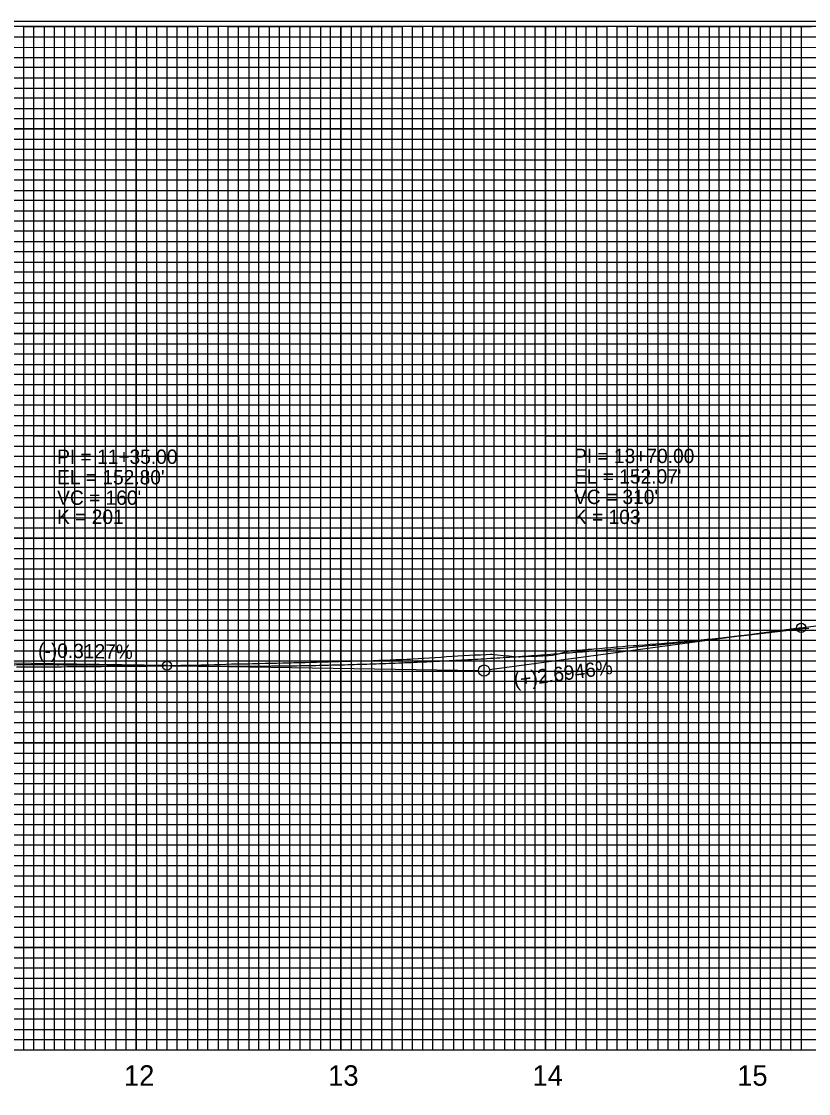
# Model space of a CAD drawing. Extents: x 573468 to 580768, y -57414 to -51768.
# Drawn here: x 579039 to 579424, y -53560 to -53036 of the extents above; entities that cross this region are included whole.
import ezdxf

# ---------------------------------------------------------------- set-up
doc = ezdxf.new("R2010")
doc.units = 0
for name, color, linetype in [('Exist Vertical Profile Ground Line', 7, 'Continuous'), ('Exist Vertical Profile Horizontal Axis Label Major', 7, 'Continuous'), ('Prop Grid Mask', 7, 'Continuous'), ('Prop Vertical Profile Curve Label', 7, 'Continuous'), ('Prop Vertical Profile Grade', 7, 'Continuous'), ('Prop Vertical Profile Grade Label', 7, 'Continuous'), ('Prop VPI Label', 7, 'Continuous'), ('Sheet DOT Grid CELL', 7, 'Continuous'), ('Sheet Layout Profile Border Port 1', 7, 'Continuous'), ('Sheet Plot Border Inside CELL', 7, 'Continuous'), ('Sheet Profile CELL', 7, 'Continuous'), ('Sheet Profile Grid Major CELL', 7, 'Continuous'), ('Sheet Profile Grid Middle CELL', 7, 'Continuous'), ('Sheet Profile Grid Minor CELL', 7, 'Continuous')]:
    doc.layers.add(name, color=color, linetype=linetype)

msp = doc.modelspace()

# ---------------------------------------------------------------- linework, layer by layer
at = {"layer": 'Exist Vertical Profile Ground Line'}
for points in [[(579390.71, -53336.13), (579393.48, -53335.83), (579396.24, -53335.53), (579398.5, -53335.29), (579399.01, -53335.23), (579401.77, -53334.9), (579404.17, -53334.61), (579404.54, -53334.57), (579407.3, -53334.25), (579410.07, -53333.94), (579412.83, -53333.62), (579415.6, -53333.31), (579418.37, -53333.01), (579421.13, -53332.7), (579423.9, -53332.4)], [(579166.79, -53349.44), (579169.48, -53349.38), (579170.9, -53349.35), (579172.25, -53349.32), (579175.01, -53349.26), (579177.78, -53349.21), (579180.54, -53349.16), (579183.31, -53349.1), (579186.07, -53348.99), (579188.84, -53348.89), (579189.19, -53348.88), (579191.6, -53348.79), (579194.37, -53348.7), (579197.13, -53348.61), (579199.9, -53348.52), (579202.67, -53348.43), (579203.3, -53348.41), (579205.43, -53348.4), (579208.2, -53348.38), (579208.87, -53348.38), (579210.96, -53348.29), (579213.73, -53348.17), (579216.49, -53348.06), (579219.26, -53347.95), (579222.02, -53347.84), (579224.79, -53347.73), (579225.53, -53347.71), (579227.55, -53347.61), (579229.26, -53347.54), (579230.32, -53347.47), (579233.08, -53347.3), (579235.85, -53347.13), (579238.62, -53346.96), (579241.46, -53346.79), (579244.15, -53346.58), (579245.76, -53346.46), (579246.91, -53346.38), (579249.68, -53346.19), (579252.44, -53346.01), (579255.21, -53345.83), (579258.12, -53345.63), (579260.74, -53345.47), (579261.16, -53345.45), (579263.17, -53345.46), (579263.5, -53345.44), (579266.27, -53345.29), (579268.25, -53345.17), (579269.03, -53345.25), (579271.8, -53345.52), (579274.57, -53345.79), (579277.33, -53346.06), (579280.1, -53346.33), (579282.08, -53346.53), (579282.86, -53346.49), (579285.63, -53346.35), (579288.39, -53346.21), (579291.16, -53346.07), (579293.92, -53345.93), (579296.69, -53345.8), (579298.62, -53345.7), (579299.45, -53345.49), (579302.22, -53344.77), (579304.98, -53344.06), (579307.78, -53343.34), (579308.65, -53343.3), (579310.64, -53343.21), (579313.28, -53343), (579316.05, -53342.79), (579317.94, -53342.65), (579318.81, -53342.57), (579321.58, -53342.33), (579324.34, -53342.08), (579327.11, -53341.84), (579329.87, -53341.61), (579332.93, -53341.35), (579335.4, -53341.17), (579338.17, -53340.98), (579339.68, -53340.87), (579340.93, -53340.77), (579343.7, -53340.54), (579346.47, -53340.32), (579349.23, -53340.1), (579352, -53339.88), (579354.76, -53339.66), (579355.21, -53339.63), (579357.53, -53339.43), (579359.1, -53339.3), (579360.29, -53339.19), (579363.06, -53338.93), (579365.82, -53338.68), (579368.59, -53338.42), (579371.35, -53338.17), (579374.12, -53337.92), (579375.78, -53337.77), (579376.88, -53337.65), (579379.65, -53337.34), (579381.63, -53337.12), (579382.42, -53337.03), (579385.18, -53336.73), (579387.95, -53336.43), (579390.71, -53336.13)], [(579036.74, -53351.36), (579039.51, -53351.4), (579042.27, -53351.44), (579045.04, -53351.42), (579047.15, -53351.41), (579047.8, -53351.4), (579050.57, -53351.37), (579053.33, -53351.33), (579056.1, -53351.3), (579058.86, -53351.28), (579061.63, -53351.25), (579064.4, -53351.22), (579067.16, -53351.2), (579067.7, -53351.2), (579069.93, -53351.19), (579071.51, -53351.18), (579072.69, -53351.17), (579075.46, -53351.15), (579078.22, -53351.13), (579080.99, -53351.11), (579083.75, -53351.09), (579086.52, -53351.08), (579089.28, -53351.06), (579089.71, -53351.06), (579092.05, -53351.06), (579094.42, -53351.05), (579094.81, -53351.04), (579095.93, -53351.01), (579097.58, -53351), (579100.4, -53350.97), (579103.11, -53350.91), (579105.88, -53350.85), (579108.64, -53350.79), (579111.41, -53350.73), (579114.17, -53350.67), (579116.94, -53350.62), (579119.7, -53350.57), (579122.09, -53350.53), (579122.47, -53350.52), (579125.23, -53350.47), (579126.78, -53350.45), (579128, -53350.4), (579130.76, -53350.31), (579133.53, -53350.23), (579136.3, -53350.14), (579139.06, -53350.06), (579141.83, -53349.97), (579142.86, -53349.94), (579144.59, -53349.92), (579146.99, -53349.89), (579147.36, -53349.89), (579150.12, -53349.82), (579152.01, -53349.78), (579152.89, -53349.76), (579155.65, -53349.69), (579158.42, -53349.63), (579161.18, -53349.56), (579163.95, -53349.5), (579166.79, -53349.44)]]:
    msp.add_lwpolyline(points, dxfattribs=at)
at = {"layer": 'Prop Grid Mask'}
for points in [[(579045.21, -53238.55), (579145.21, -53238.55), (579145.21, -53288.55), (579045.21, -53288.55)], [(579295.21, -53238.55), (579395.21, -53238.55), (579395.21, -53288.55), (579295.21, -53288.55)]]:
    msp.add_lwpolyline(points, close=True, dxfattribs=at)
at = {"layer": 'Prop Vertical Profile Curve Label'}
for centre in [(579420.21, -53332.32), (579110.21, -53350.78), (579110.21, -53350.78)]:
    msp.add_circle(centre, 2.25, dxfattribs=at)
at = {"layer": 'Prop Vertical Profile Grade'}
msp.add_line((579420.21, -53332.32), (579481.96, -53324), dxfattribs=at)
for points in [[(579110.21, -53350.78), (579116.41, -53350.87), (579122.61, -53350.93), (579128.81, -53350.99), (579135.01, -53351.02), (579141.21, -53351.03), (579147.41, -53351.02), (579153.61, -53351), (579159.81, -53350.96), (579166.01, -53350.9), (579172.21, -53350.82), (579178.41, -53350.72), (579184.61, -53350.6), (579190.81, -53350.46), (579197.01, -53350.31), (579203.21, -53350.13), (579209.41, -53349.94), (579215.61, -53349.73), (579221.81, -53349.5), (579228.01, -53349.25), (579234.21, -53348.99), (579240.41, -53348.7), (579246.61, -53348.4), (579252.81, -53348.08), (579259.01, -53347.74), (579265.21, -53347.38), (579271.41, -53347), (579277.61, -53346.6), (579283.81, -53346.18), (579290.01, -53345.75), (579296.21, -53345.3), (579302.41, -53344.82), (579308.61, -53344.33), (579314.81, -53343.83), (579321.01, -53343.3), (579327.21, -53342.75), (579333.41, -53342.19), (579339.61, -53341.6), (579345.81, -53341), (579352.01, -53340.38), (579358.21, -53339.74), (579364.41, -53339.08), (579370.61, -53338.4), (579376.81, -53337.71), (579383.01, -53337), (579389.21, -53336.26), (579395.41, -53335.51), (579401.61, -53334.74), (579407.81, -53333.95), (579414.01, -53333.15), (579420.21, -53332.32)], [(578950.21, -53351.47), (578953.41, -53351.39), (578956.61, -53351.32), (578959.81, -53351.25), (578963.01, -53351.18), (578966.21, -53351.11), (578969.41, -53351.05), (578972.61, -53350.99), (578975.81, -53350.93), (578979.01, -53350.87), (578982.21, -53350.82), (578985.41, -53350.77), (578988.61, -53350.72), (578991.81, -53350.67), (578995.01, -53350.63), (578998.21, -53350.59), (579001.41, -53350.55), (579004.61, -53350.52), (579007.81, -53350.48), (579011.01, -53350.45), (579014.21, -53350.43), (579017.41, -53350.4), (579020.61, -53350.38), (579023.81, -53350.36), (579027.01, -53350.34), (579030.21, -53350.32), (579033.41, -53350.31), (579036.61, -53350.3), (579039.81, -53350.29), (579043.01, -53350.29), (579046.21, -53350.29), (579049.41, -53350.29), (579052.61, -53350.29), (579055.81, -53350.3), (579059.01, -53350.3), (579062.21, -53350.31), (579065.41, -53350.33), (579068.61, -53350.34), (579071.81, -53350.36), (579075.01, -53350.38), (579078.21, -53350.41), (579081.41, -53350.43), (579084.61, -53350.46), (579087.81, -53350.49), (579091.01, -53350.52), (579094.21, -53350.56), (579097.41, -53350.6), (579100.61, -53350.64), (579103.81, -53350.68), (579107.01, -53350.73), (579110.21, -53350.78)]]:
    msp.add_spline(points, degree=3, dxfattribs=at)
at = {"layer": 'Prop VPI Label'}
for p, q in [((579420.21, -53332.32), (579267.94, -53352.83)), ((579110.21, -53350.78), (579032.96, -53349.57)), ((579110.21, -53350.78), (579262.47, -53353.16))]:
    msp.add_line(p, q, dxfattribs=at)
msp.add_circle((579265.21, -53353.2), 2.75, dxfattribs=at)
at = {"layer": 'Sheet DOT Grid CELL'}
for p, q in [((579045.21, -53538.55), (579045.21, -53038.55)), ((579095.21, -53538.55), (579095.21, -53038.55)), ((579145.21, -53538.55), (579145.21, -53038.55)), ((579195.21, -53538.55), (579195.21, -53038.55)), ((579245.21, -53538.55), (579245.21, -53038.55)), ((579295.21, -53538.55), (579295.21, -53038.55)), ((579345.21, -53538.55), (579345.21, -53038.55)), ((579395.21, -53538.55), (579395.21, -53038.55)), ((580145.16, -53088.55), (578845.21, -53088.55)), ((580145.16, -53138.55), (578845.21, -53138.55)), ((580345.21, -53188.55), (578845.21, -53188.55)), ((580345.21, -53238.55), (578845.21, -53238.55)), ((580345.21, -53288.55), (578845.21, -53288.55)), ((580345.21, -53338.55), (578845.21, -53338.55)), ((580345.21, -53388.55), (578845.21, -53388.55)), ((580345.21, -53438.55), (578845.21, -53438.55)), ((580345.21, -53488.55), (578845.21, -53488.55))]:
    msp.add_line(p, q, dxfattribs=at)
at = {"layer": 'Sheet Layout Profile Border Port 1'}
msp.add_lwpolyline([(578895.21, -53038.55), (578895.21, -53538.55), (580295.21, -53538.55), (580295.21, -53176.1), (580145.16, -53176.1), (580145.16, -53038.55)], close=True, dxfattribs=at)
at = {"layer": 'Sheet Plot Border Inside CELL'}
msp.add_lwpolyline([(578691.21, -54091.1), (580357.71, -54091.1), (580357.71, -53036), (578691.21, -53036)], close=True, dxfattribs=at)
at = {"layer": 'Sheet Profile CELL'}
msp.add_line((578845.21, -53538.55), (580345.21, -53538.55), dxfattribs=at)
msp.add_lwpolyline([(580345.21, -53038.55), (578845.21, -53038.55), (578845.21, -54088.55), (580345.21, -54088.55)], close=True, dxfattribs=at)
at = {"layer": 'Sheet Profile Grid Major CELL'}
for points in [[(578895.21, -53038.55), (578895.21, -53538.55), (578945.21, -53538.55), (578945.21, -53038.55), (578995.21, -53038.55), (578995.21, -53538.55), (579045.21, -53538.55), (579045.21, -53038.55), (579095.21, -53038.55), (579095.21, -53538.55), (579145.21, -53538.55), (579145.21, -53038.55), (579195.21, -53038.55), (579195.21, -53538.55), (579245.21, -53538.55), (579245.21, -53038.55), (579295.21, -53038.55), (579295.21, -53538.55), (579345.21, -53538.55), (579345.21, -53038.55), (579395.21, -53038.55), (579395.21, -53538.55), (579445.21, -53538.55)], [(578845.21, -53088.55), (580145.21, -53088.55)], [(580145.21, -53138.55), (578845.21, -53138.55), (578845.21, -53188.55), (580345.21, -53188.55)], [(580345.21, -53238.55), (578845.21, -53238.55), (578845.21, -53288.55), (580345.21, -53288.55)], [(580345.21, -53338.55), (578845.21, -53338.55), (578845.21, -53388.55), (580345.21, -53388.55)], [(580345.21, -53438.55), (578845.21, -53438.55), (578845.21, -53438.55), (578845.21, -53488.55), (580345.21, -53488.55)]]:
    msp.add_lwpolyline(points, dxfattribs=at)
at = {"layer": 'Sheet Profile Grid Middle CELL'}
msp.add_line((578845.21, -53063.55), (580145.16, -53063.55), dxfattribs=at)
for points in [[(578920.21, -53038.55), (578920.21, -53538.55), (578970.21, -53538.55), (578970.21, -53038.55), (579020.21, -53038.55), (579020.21, -53538.55), (579070.21, -53538.55), (579070.21, -53038.55), (579120.21, -53038.55), (579120.21, -53538.55), (579170.21, -53538.55), (579170.21, -53038.55), (579220.21, -53038.55), (579220.21, -53538.55), (579270.21, -53538.55), (579270.21, -53038.55), (579320.21, -53038.55), (579320.21, -53538.55), (579370.21, -53538.55), (579370.21, -53038.55), (579420.21, -53038.55), (579420.21, -53538.55), (579470.21, -53538.55)], [(580145.21, -53113.55), (578845.21, -53113.55), (578845.21, -53163.55), (580145.21, -53163.55)], [(580345.21, -53213.55), (578845.21, -53213.55), (578845.21, -53263.55), (580170.21, -53263.55)], [(580345.21, -53313.55), (578845.21, -53313.55), (578845.21, -53363.55), (580345.21, -53363.55)], [(580345.21, -53413.55), (578845.21, -53413.55), (578845.21, -53463.55), (580345.21, -53463.55)], [(580345.21, -53513.55), (578845.21, -53513.55)]]:
    msp.add_lwpolyline(points, dxfattribs=at)
at = {"layer": 'Sheet Profile Grid Minor CELL'}
for p, q in [((578895.21, -53043.55), (580145.21, -53043.55)), ((580145.21, -53048.55), (578895.21, -53048.9)), ((578895.21, -53053.55), (580145.21, -53053.55)), ((580145.16, -53173.55), (578895.21, -53173.55)), ((580295.21, -53178.55), (578895.21, -53178.55)), ((580295.21, -53183.55), (578895.21, -53183.55)), ((578895.21, -53193.55), (580295.21, -53193.55)), ((580295.21, -53198.55), (578895.21, -53198.55)), ((578895.21, -53203.55), (580295.21, -53203.55)), ((580295.21, -53223.55), (578895.21, -53223.55)), ((578895.21, -53228.55), (580295.21, -53228.55)), ((580295.21, -53248.55), (578895.21, -53248.55)), ((578895.21, -53253.55), (580295.21, -53253.55)), ((580295.21, -53273.55), (578895.21, -53273.55)), ((578895.21, -53278.55), (580295.21, -53278.55)), ((580295.21, -53283.55), (578895.21, -53283.55)), ((578895.21, -53293.55), (580295.21, -53293.55)), ((580295.21, -53298.55), (578895.21, -53298.55)), ((578895.21, -53303.55), (580295.21, -53303.55)), ((580295.21, -53308.55), (578895.21, -53308.55)), ((578895.21, -53318.55), (580295.21, -53318.55)), ((580295.21, -53323.55), (578895.21, -53323.55)), ((578895.21, -53328.55), (580295.21, -53328.55)), ((580295.21, -53333.55), (578895.21, -53333.55)), ((578895.21, -53343.55), (580295.21, -53343.55)), ((580295.21, -53348.55), (578895.21, -53348.55)), ((578895.21, -53353.55), (580295.21, -53353.55)), ((580295.21, -53358.55), (578895.21, -53358.55)), ((578895.21, -53368.55), (580295.21, -53368.55)), ((580295.21, -53373.55), (578895.21, -53373.55)), ((578895.21, -53378.55), (580295.21, -53378.55)), ((580295.21, -53383.55), (578895.21, -53383.55)), ((578895.21, -53393.55), (580295.21, -53393.55)), ((580295.21, -53398.55), (578895.21, -53398.55)), ((578895.21, -53403.55), (580295.21, -53403.55)), ((580295.21, -53408.55), (578895.21, -53408.55)), ((578895.21, -53418.55), (580295.21, -53418.55)), ((580295.21, -53423.55), (578895.21, -53423.55)), ((580295.21, -53428.55), (578895.21, -53428.55)), ((580295.21, -53433.55), (578895.21, -53433.55)), ((578895.21, -53443.55), (580295.21, -53443.55)), ((580295.21, -53448.55), (578895.21, -53448.55)), ((578895.21, -53453.55), (580295.21, -53453.55)), ((580295.21, -53458.55), (578895.21, -53458.55)), ((578895.21, -53468.55), (580295.21, -53468.55)), ((580295.21, -53473.55), (578895.21, -53473.55)), ((578895.21, -53478.55), (580295.21, -53478.55)), ((580295.21, -53483.55), (578895.21, -53483.55)), ((578895.21, -53493.55), (580295.21, -53493.55)), ((580295.21, -53498.55), (578895.21, -53498.55)), ((578895.21, -53503.55), (580295.21, -53503.55)), ((580295.21, -53508.55), (578895.21, -53508.55)), ((578895.21, -53518.55), (580295.21, -53518.55)), ((580295.21, -53523.55), (578895.21, -53523.55)), ((578895.21, -53528.55), (580295.21, -53528.55))]:
    msp.add_line(p, q, dxfattribs=at)
for points in [[(579035.21, -53538.55), (579040.21, -53538.55), (579040.21, -53038.55), (579050.21, -53038.55), (579050.21, -53538.55), (579055.21, -53538.55), (579055.21, -53038.55), (579060.21, -53038.55), (579060.21, -53538.55), (579065.21, -53538.55), (579065.21, -53038.55), (579075.21, -53038.55), (579075.21, -53538.55), (579080.21, -53538.55), (579080.21, -53038.55), (579085.21, -53038.55), (579085.21, -53538.55), (579090.21, -53538.55), (579090.21, -53038.55), (579100.21, -53038.55), (579100.21, -53538.55), (579105.21, -53538.55), (579105.21, -53038.55), (579110.21, -53038.55), (579110.21, -53538.55)], [(579110.21, -53538.55), (579115.21, -53538.55), (579115.21, -53038.55), (579125.21, -53038.55), (579125.21, -53538.55), (579130.21, -53538.55), (579130.21, -53038.55), (579135.21, -53038.55), (579135.21, -53538.55), (579140.21, -53538.55), (579140.21, -53038.55), (579150.21, -53038.55), (579150.21, -53538.55), (579155.21, -53538.55), (579155.21, -53038.55), (579160.21, -53038.55), (579160.21, -53538.55), (579165.21, -53538.55), (579165.21, -53038.55), (579175.21, -53038.55), (579175.21, -53538.55), (579180.21, -53538.55), (579180.21, -53038.55), (579185.21, -53038.55), (579185.21, -53538.55), (579190.21, -53538.55), (579190.21, -53038.55), (579200.21, -53038.55), (579200.21, -53538.55), (579205.21, -53538.55), (579205.21, -53038.55), (579210.21, -53038.55), (579210.21, -53538.55), (579215.21, -53538.55), (579215.21, -53038.55), (579225.21, -53038.55), (579225.21, -53538.55), (579230.21, -53538.55), (579230.21, -53038.55), (579235.21, -53038.55), (579235.21, -53538.55), (579240.21, -53538.55), (579240.21, -53038.55), (579250.21, -53038.55), (579250.21, -53538.55), (579255.21, -53538.55), (579255.21, -53038.55), (579260.21, -53038.55), (579260.21, -53538.55), (579265.21, -53538.55), (579265.21, -53038.55), (579275.21, -53038.55), (579275.21, -53538.55), (579280.21, -53538.55), (579280.21, -53038.55), (579285.21, -53038.55), (579285.21, -53538.55), (579290.21, -53538.55), (579290.21, -53038.55), (579300.21, -53038.55), (579300.21, -53538.55), (579305.21, -53538.55), (579305.21, -53038.55), (579310.21, -53038.55), (579310.21, -53538.55), (579315.21, -53538.55), (579315.21, -53038.55), (579325.21, -53038.55), (579325.21, -53538.55), (579330.21, -53538.55), (579330.21, -53038.55), (579335.21, -53038.55), (579335.21, -53538.55), (579340.21, -53538.55), (579340.21, -53038.55), (579350.21, -53038.55), (579350.21, -53538.55), (579355.21, -53538.55), (579355.21, -53038.55), (579360.21, -53038.55), (579360.21, -53538.55), (579365.21, -53538.55), (579365.21, -53038.55), (579375.21, -53038.55), (579375.21, -53538.55), (579380.21, -53538.55), (579380.21, -53038.55), (579385.21, -53038.55), (579385.21, -53538.55), (579390.21, -53538.55), (579390.21, -53038.55), (579400.21, -53038.55), (579400.21, -53538.55), (579405.21, -53538.55), (579405.21, -53038.55), (579410.21, -53038.55), (579410.21, -53538.55), (579415.21, -53538.55), (579415.21, -53038.55), (579425.21, -53038.55)], [(580145.21, -53058.55), (578895.21, -53058.55), (578895.21, -53068.55), (580145.21, -53068.55)], [(580145.16, -53073.55), (578895.21, -53073.55), (578895.21, -53078.55), (580145.21, -53078.55)], [(580145.21, -53083.55), (578895.21, -53083.55), (578895.21, -53093.55), (580145.21, -53093.55)], [(580145.21, -53098.55), (578895.21, -53098.55), (578895.21, -53103.55), (580145.21, -53103.55)], [(580145.21, -53108.55), (578895.21, -53108.55), (578895.21, -53118.55), (580145.21, -53118.55)], [(580145.21, -53123.55), (578895.21, -53123.55), (578895.21, -53128.55), (580145.21, -53128.55)], [(580145.21, -53133.55), (578895.21, -53133.55), (578895.21, -53143.55), (580145.21, -53143.55)], [(580145.21, -53148.65), (578895.31, -53148.65), (578895.31, -53153.55), (580145.21, -53153.55)], [(580145.21, -53158.55), (578895.21, -53158.55), (578895.21, -53168.55), (580145.21, -53168.55)], [(580295.21, -53208.55), (578895.21, -53208.55), (578895.21, -53218.55), (580295.21, -53218.55)], [(580295.21, -53233.55), (578895.21, -53233.55), (578895.21, -53243.55), (580295.21, -53243.55)], [(580295.21, -53258.55), (578895.21, -53258.55), (578895.21, -53268.55), (580295.21, -53268.55)], [(580295.21, -53533.55), (578895.21, -53533.55)]]:
    msp.add_lwpolyline(points, dxfattribs=at)

# ---------------------------------------------------------------- texts
at = {"layer": 'Exist Vertical Profile Horizontal Axis Label Major'}
for s, p in [('12', (579089.19, -53556.05)), ('13', (579189.02, -53556.05)), ('14', (579288.86, -53556.05)), ('15', (579388.96, -53556.05))]:
    msp.add_text(s, height=10, dxfattribs=at).set_placement(p)
at = {"layer": 'Prop Vertical Profile Curve Label'}
for s, p in [("VC = 160'", (579056.54, -53272.2)), ("VC = 310'", (579309.19, -53271.81)), ('K = 201', (579056.54, -53281.55)), ('K = 103', (579309.19, -53281.58))]:
    msp.add_text(s, height=7, dxfattribs=at).set_placement(p)
at = {"layer": 'Prop Vertical Profile Grade Label'}
for s, rotation, p in [('(-)0.3127%', 359.1042, (579047.17, -53346.79)), ('(+)2.6946%', 7.6731, (579280.21, -53361.27))]:
    msp.add_text(s, height=7, rotation=rotation, dxfattribs=at).set_placement(p)
at = {"layer": 'Prop VPI Label'}
for s, p in [('PI = 11+35.00', (579056.54, -53252.2)), ('PI = 13+70.00', (579309.19, -53251.81)), ("EL = 152.80'", (579056.54, -53262.2)), ("EL = 152.07'", (579309.19, -53261.81))]:
    msp.add_text(s, height=7, dxfattribs=at).set_placement(p)

doc.saveas('drawing.dxf')
